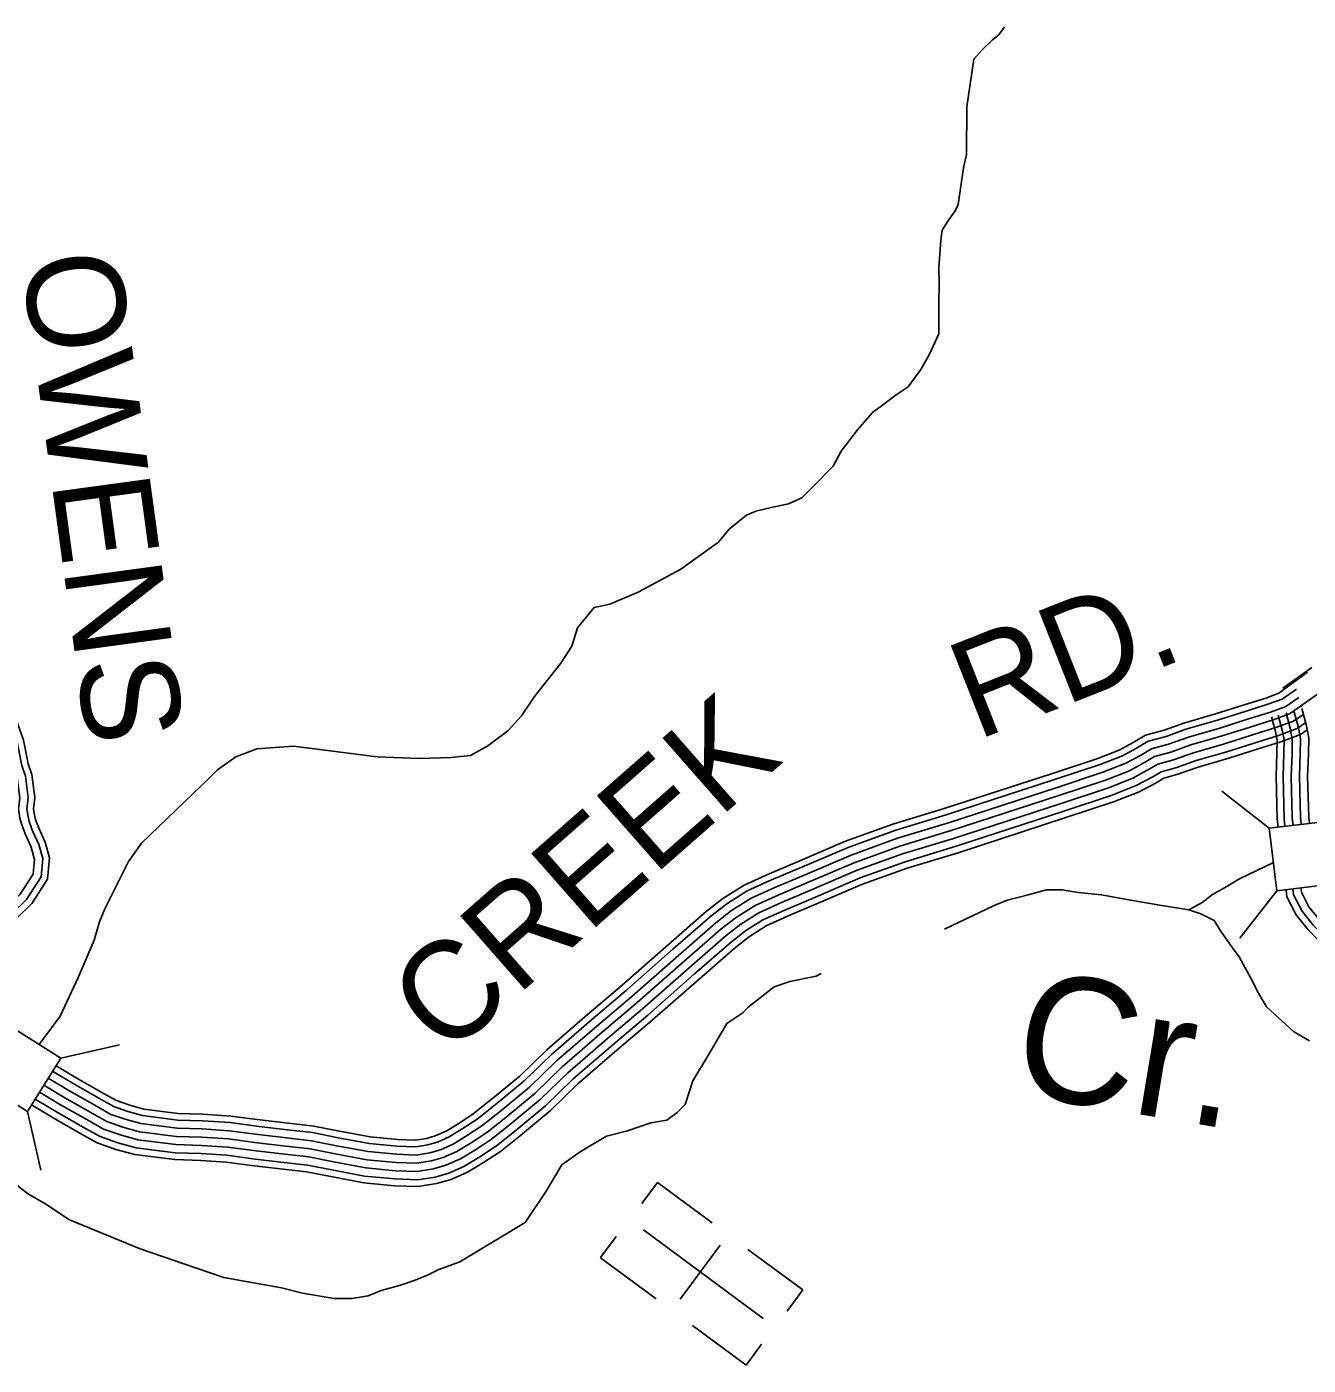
# Model space of a CAD drawing. Extents: x 1788175 to 1969470, y 584502 to 738744.
# Drawn here: x 1902141 to 1906980, y 615393 to 620447 of the extents above; entities that cross this region are included whole.
import ezdxf

# ---------------------------------------------------------------- set-up
doc = ezdxf.new("R2010")
doc.units = 0
for name, color, linetype in [('DESIGN - DRAINAGE - Bridges and Cross Drains Size Text', 7, 'Continuous'), ('DESIGN - ROW - Right-of-Way and Easement Labels', 7, 'Continuous'), ('DESIGN - TRANSPORTATION - Text', 7, 'Continuous'), ('DESIGN - UTILITIES - Cable (Underground) with Text', 7, 'Continuous'), ('SURVEY - DRAINAGE - Storm Sewer', 7, 'Continuous'), ('SURVEY - PROPERTY - Owners', 7, 'Continuous'), ('SURVEY - TRANSPORTATION - Roads', 7, 'Continuous')]:
    doc.layers.add(name, color=color, linetype=linetype)

msp = doc.modelspace()

# ---------------------------------------------------------------- linework, layer by layer
at = {"layer": 'DESIGN - TRANSPORTATION - Text'}
for points in [[(1903622.8, 617684.2), (1903742.6, 617687.6), (1903816.4, 617694.6), (1903881.9, 617731.6), (1903957.1, 617788.7), (1904008.3, 617845.5), (1904057.3, 617918.3), (1904157.6, 618043.9), (1904198.7, 618108.6), (1904219.8, 618177), (1904282.7, 618254), (1904342.5, 618266.8), (1904449.9, 618312.4), (1904531.2, 618355.6), (1904610.6, 618398.8), (1904753.2, 618500.9), (1904792.5, 618549.6), (1904857.8, 618602.6), (1904893.5, 618617.1), (1904951.3, 618631.9), (1905017.1, 618644.9), (1905066.8, 618667.6), (1905108.2, 618708.2), (1905185.1, 618787.4), (1905216.3, 618844), (1905277.2, 618924.9), (1905334.3, 618989.8), (1905371.9, 619018.4), (1905423.4, 619057.2), (1905469, 619087.8), (1905516.1, 619152.6), (1905549.3, 619211.1), (1905584.3, 619287.7), (1905584.7, 619405.9), (1905585.8, 619476), (1905585, 619536.1), (1905588.3, 619588.2), (1905591.6, 619642.3), (1905597.1, 619678.4), (1905618.7, 619712.8), (1905646.1, 619751.2), (1905657.8, 619775.4), (1905678, 619913.9), (1905689.3, 619964.1), (1905690.9, 620144.3), (1905701.9, 620220.6), (1905709.2, 620272.8), (1905716.6, 620324.9), (1905748.1, 620359.4), (1905787.6, 620398), (1905811.3, 620416.4), (1905832.9, 620446.7)], [(1903622.8, 617684.2), (1903463.9, 617690.4), (1903147.3, 617730), (1903008.8, 617720.1), (1902929.7, 617690.4), (1902860.4, 617640.9), (1902830.8, 617611.3), (1902573.5, 617363.9), (1902524.1, 617294.7), (1902435, 617116.6), (1902415.3, 617067.2), (1902395.5, 616997.9), (1902336.1, 616859.4), (1902266.9, 616711), (1902186.9, 616604.3)], [(1906528.1, 617112.4), (1906579.1, 617139.5), (1906618.4, 617170.5), (1906663.4, 617195.8), (1906719.5, 617229.5), (1906848.1, 617291)], [(1905605.7, 617039.9), (1905793.7, 617129), (1905843.1, 617148.8), (1905882.7, 617158.7), (1905922.3, 617168.6), (1905991.5, 617188.3), (1906050.9, 617188.3), (1906110.2, 617178.4), (1906199.3, 617168.6), (1906308.1, 617148.8), (1906426.8, 617129), (1906528.1, 617112.4)], [(1906528.1, 617112.4), (1906573.5, 617097.2), (1906624.8, 617071.6), (1906650.5, 617028.8), (1906693.2, 616969), (1906718.9, 616934.8), (1906770.2, 616840.7), (1906787.3, 616806.5), (1906821.5, 616746.7), (1906924.1, 616652.6), (1906983.9, 616618.4)], [(1902093.7, 616080.3), (1902143.2, 616040.8), (1902212.4, 616001.2), (1902301.5, 615941.8), (1902568.6, 615833), (1902825.8, 615744), (1902885.2, 615724.2), (1903102.8, 615684.6), (1903181.9, 615664.8), (1903300.7, 615645), (1903369.9, 615645), (1903429.3, 615654.9), (1903478.7, 615674.7), (1903548, 615694.5), (1903607.3, 615714.3), (1903656.8, 615734.1), (1903696.4, 615753.9), (1903775.5, 615783.5), (1903923.9, 615872.6), (1904022.8, 615931.9), (1904102, 616050.7), (1904161.3, 616149.6), (1904230.6, 616199), (1904280.1, 616228.7), (1904329.5, 616258.4), (1904408.7, 616278.2), (1904497.7, 616307.9), (1904557.1, 616317.8), (1904596.6, 616347.4), (1904626.3, 616377.1), (1904656, 616466.2), (1904715.3, 616565.1), (1904784.6, 616683.8), (1904844, 616723.4), (1904863.7, 616743.2), (1904962.7, 616822.3), (1905022, 616842.1), (1905121, 616861.9), (1905140.7, 616871.8)]]:
    msp.add_lwpolyline(points, dxfattribs=at)
at = {"layer": 'DESIGN - UTILITIES - Cable (Underground) with Text'}
for p, q in [((1904522.2, 616083.3), (1904462.9, 616003)), ((1904728.6, 615930.6), (1904522.2, 616083.2)), ((1904366.4, 615879.1), (1904307.6, 615799.5)), ((1904758.7, 615846.1), (1904608, 615642.2)), ((1905071.6, 615677.1), (1904864, 615830.5)), ((1904307.2, 615799), (1904517, 615644)), ((1905071.5, 615677), (1905012.3, 615596.9)), ((1904654.4, 615542.4), (1904856.7, 615392.9)), ((1904856.7, 615393), (1904915.1, 615472.1))]:
    msp.add_line(p, q, dxfattribs=at)
msp.add_lwpolyline([(1904469, 615904.4), (1904921.7, 615569.8)], dxfattribs=at)
at = {"layer": 'SURVEY - DRAINAGE - Storm Sewer'}
for p, q in [((1906832.5, 617420.3), (1906653.8, 617560.5)), ((1906861, 617184.5), (1906720.8, 617005.8)), ((1902269.2, 616552.6), (1902490.6, 616603.1)), ((1902142.7, 616351.5), (1902193.2, 616130))]:
    msp.add_line(p, q, dxfattribs=at)
for points in [[(1906861, 617184.5), (1907096.8, 617212.9), (1907068.4, 617448.8), (1906832.5, 617420.3)], [(1901941.6, 616477.9), (1902142.7, 616351.5), (1902269.2, 616552.6), (1902068, 616679.1)]]:
    msp.add_lwpolyline(points, close=True, dxfattribs=at)
at = {"layer": 'SURVEY - PROPERTY - Owners'}
for points in [[(1906993.2, 618027.5), (1906883.4, 617949.3)], [(1907048.1, 617950.8), (1906938.1, 617872.5)]]:
    msp.add_lwpolyline(points, dxfattribs=at)
at = {"layer": 'SURVEY - TRANSPORTATION - Roads'}
for points in [[(1901872.1, 618424.7), (1901887.6, 618322.1), (1901966.5, 618037.8), (1902074.8, 617737.7), (1902092, 617649.4), (1902104.8, 617610.6), (1902114.6, 617535.8), (1902109.2, 617492.2), (1902114.8, 617458.1), (1902120.4, 617437), (1902134, 617399.6), (1902157.1, 617348.7), (1902169.8, 617303), (1902164.8, 617247.1), (1902116, 617171.6), (1902060.5, 617117.3), (1901995, 617043.3), (1901921, 616953.5), (1901859.9, 616825), (1901785.9, 616690.7)], [(1901902.7, 618429.4), (1901918, 618328.6), (1901996.1, 618047.2), (1902104.8, 617746), (1902122.1, 617657.3), (1902135.2, 617617.5), (1902145.9, 617536), (1902140.5, 617492.8), (1902145.2, 617464.5), (1902150, 617446.2), (1902162.7, 617411.3), (1902186.4, 617359.3), (1902201.1, 617305.9), (1902195, 617236.7), (1902140.1, 617151.9), (1902083, 617095.9), (1902018.6, 617023.2), (1901947.4, 616936.7), (1901887.5, 616810.9), (1901813.1, 616675.8)], [(1901927.1, 618433.1), (1901942.2, 618333.8), (1902019.7, 618054.7), (1902128.7, 617752.6), (1902146.1, 617663.5), (1902159.4, 617623.1), (1902170.8, 617536), (1902165.5, 617493.3), (1902169.4, 617469.7), (1902173.6, 617453.6), (1902185.6, 617420.7), (1902209.7, 617367.8), (1902226.2, 617308.2), (1902219.1, 617228.4), (1902159.4, 617136.2), (1902100.9, 617078.9), (1902037.4, 617007.1), (1901968.4, 616923.3), (1901909.5, 616799.6), (1901834.7, 616663.8)], [(1903321.1, 616276.3), (1903437.1, 616254.8), (1903540.9, 616244.9), (1903608, 616242.4), (1903650.3, 616249.1), (1903683.3, 616258.6), (1903724.3, 616276.7), (1903771.8, 616305.7), (1903826.7, 616341.7), (1903894.2, 616395.7), (1904001.9, 616484.8), (1904103.9, 616583.7), (1904256.4, 616716), (1904388.8, 616827.8), (1904564.3, 616982.1), (1904706.6, 617105.9), (1904769.3, 617154.9), (1904849.5, 617205.6), (1904943.4, 617247.8), (1905051.5, 617293.6), (1905232.7, 617371.2), (1905410.4, 617435.4), (1905605, 617494.6), (1906010.3, 617626.3), (1906185, 617684), (1906267.6, 617716.6), (1906318.9, 617744.1), (1906365.1, 617771.7), (1906435.1, 617790.9), (1906510.2, 617817.8), (1906629.3, 617851.9), (1906734, 617885.2), (1906819.6, 617911.9), (1906869.1, 617930.2), (1906976.8, 618009.8)], [(1903316.4, 616252), (1903433.6, 616230.3), (1903539.2, 616220.2), (1903609.5, 616217.6), (1903655.6, 616224.9), (1903691.8, 616235.3), (1903735.8, 616254.7), (1903785.1, 616284.9), (1903841.3, 616321.6), (1903909.8, 616376.5), (1904018.4, 616466.4), (1904120.6, 616565.5), (1904272.5, 616697.2), (1904404.9, 616809.1), (1904580.6, 616963.5), (1904722.3, 617086.9), (1904783.5, 617134.7), (1904861.3, 617183.7), (1904953.3, 617225.1), (1905061.2, 617270.9), (1905241.8, 617348.2), (1905418.2, 617411.9), (1905612.4, 617471), (1906018, 617602.8), (1906193.4, 617660.8), (1906278, 617694.1), (1906331.1, 617722.6), (1906374.9, 617748.8), (1906442.5, 617767.3), (1906517.8, 617794.3), (1906636.5, 617828.3), (1906741.4, 617861.6), (1906827.6, 617888.5), (1906880.5, 617908.1), (1906935.5, 617945.9)], [(1903304.7, 616191.1), (1903425, 616168.8), (1903535.2, 616158.3), (1903613.2, 616155.4), (1903669.1, 616164.3), (1903712.9, 616176.9), (1903764.6, 616199.7), (1903818.2, 616232.5), (1903877.7, 616271.4), (1903949, 616328.5), (1904059.8, 616420.2), (1904162.5, 616519.8), (1904312.8, 616650.1), (1904445.4, 616762.1), (1904621.4, 616916.9), (1904761.8, 617039), (1904819.2, 617083.9), (1904890.6, 617129), (1904978.1, 617168.3), (1905085.6, 617213.9), (1905264.6, 617290.5), (1905437.8, 617353.1), (1905631, 617411.9), (1906037.3, 617543.8), (1906214.5, 617602.4), (1906304.1, 617637.8), (1906361.7, 617668.6), (1906399.4, 617691.2), (1906461.2, 617708.1), (1906536.8, 617735.2), (1906654.4, 617768.9), (1906760, 617802.5), (1906847.6, 617829.8), (1906909.3, 617852.7), (1906952.8, 617882.6)], [(1903310.6, 616221.6), (1903429.3, 616199.5), (1903537.2, 616189.3), (1903611.3, 616186.5), (1903662.4, 616194.6), (1903702.3, 616206.1), (1903750.2, 616227.2), (1903801.6, 616258.7), (1903859.5, 616296.5), (1903929.4, 616352.5), (1904039.1, 616443.3), (1904141.5, 616542.6), (1904292.7, 616673.6), (1904425.1, 616785.6), (1904601, 616940.2), (1904742.1, 617062.9), (1904801.4, 617109.3), (1904875.9, 617156.4), (1904965.7, 617196.7), (1905073.4, 617242.4), (1905253.2, 617319.4), (1905428, 617382.5), (1905621.7, 617441.5), (1906027.7, 617573.3), (1906204, 617631.6), (1906291, 617665.9), (1906346.4, 617695.6), (1906387.1, 617720), (1906451.9, 617737.7), (1906527.3, 617764.7), (1906645.4, 617798.6), (1906750.7, 617832), (1906837.6, 617859.1), (1906894.9, 617880.4), (1906944.2, 617914.2)], [(1903298.9, 616160.7), (1903420.7, 616138.1), (1903533.1, 616127.4), (1903615.1, 616124.4), (1903675.8, 616133.9), (1903723.5, 616147.7), (1903779, 616172.1), (1903834.8, 616206.3), (1903895.9, 616246.2), (1903968.5, 616304.4), (1904080.5, 616397.1), (1904183.5, 616496.9), (1904333, 616626.5), (1904465.6, 616738.6), (1904641.8, 616893.5), (1904781.5, 617015.1), (1904837.1, 617058.5), (1904905.3, 617101.6), (1904990.5, 617139.9), (1905097.7, 617185.4), (1905275.9, 617261.7), (1905447.5, 617323.6), (1905640.3, 617382.3), (1906047, 617514.4), (1906225.1, 617573.3), (1906317.1, 617609.6), (1906377, 617641.7), (1906411.7, 617662.4), (1906470.5, 617678.5), (1906546.4, 617705.7), (1906663.4, 617739.3), (1906769.3, 617772.9), (1906857.6, 617800.4), (1906923.7, 617824.9), (1906962.6, 617851.7)], [(1903304.7, 616191.1), (1903425, 616168.8), (1903535.2, 616158.3), (1903613.2, 616155.4), (1903669.1, 616164.3), (1903712.9, 616176.9), (1903764.6, 616199.7), (1903818.2, 616232.5), (1903877.7, 616271.4), (1903949, 616328.5), (1904059.8, 616420.2), (1904162.5, 616519.8), (1904312.8, 616650.1), (1904445.4, 616762.1), (1904621.4, 616916.9), (1904761.8, 617039), (1904819.2, 617083.9), (1904890.6, 617129), (1904978.1, 617168.3), (1905085.6, 617213.9), (1905264.6, 617290.5), (1905437.8, 617353.1), (1905631, 617411.9), (1906037.3, 617543.8), (1906214.5, 617602.4), (1906304.1, 617637.8), (1906361.7, 617668.6), (1906399.4, 617691.2), (1906461.2, 617708.1), (1906536.8, 617735.2), (1906654.4, 617768.9), (1906760, 617802.5), (1906847.6, 617829.8), (1906909.3, 617852.7), (1906945, 617877.2)], [(1906841.2, 617840.8), (1906856.4, 617785.4), (1906862.6, 617751.9), (1906861.6, 617703.5), (1906858.6, 617617.2), (1906862.8, 617454.7), (1906866, 617425.3)], [(1906866, 617847.6), (1906881.5, 617791.1), (1906888.4, 617754), (1906887.3, 617702.8), (1906884.3, 617617.1), (1906888.5, 617456.5), (1906891.6, 617428.1)], [(1906895.9, 617855.8), (1906911.7, 617798.1), (1906919.5, 617756.6), (1906918.3, 617701.9), (1906915.4, 617617), (1906919.4, 617458.6), (1906922.4, 617431.5)], [(1906925.8, 617864), (1906941.9, 617805.1), (1906950.5, 617759.1), (1906949.3, 617701), (1906946.4, 617616.9), (1906950.4, 617460.7), (1906953.2, 617434.9)], [(1906925.8, 617864), (1906941.9, 617805.1), (1906950.5, 617759.1), (1906949.3, 617701), (1906946.4, 617616.9), (1906950.4, 617460.7), (1906953.2, 617434.9)], [(1906955.7, 617872.2), (1906972.2, 617812), (1906981.6, 617761.7), (1906980.3, 617700.1), (1906977.4, 617616.7), (1906981.3, 617462.8), (1906984, 617438.3)], [(1903288.2, 616105), (1903412.9, 616081.8), (1903529.4, 616070.8), (1903618.5, 616067.5), (1903688.1, 616078.5), (1903742.9, 616094.2), (1903805.4, 616121.8), (1903865.1, 616158.3), (1903929.2, 616200.3), (1904004.4, 616260.4), (1904118.4, 616354.8), (1904221.8, 616455.1), (1904369.9, 616583.5), (1904502.7, 616695.7), (1904679.1, 616850.8), (1904817.6, 616971.3), (1904869.8, 617012.1), (1904932.2, 617051.5), (1905013.2, 617087.9), (1905120, 617133.2), (1905296.8, 617208.9), (1905465.4, 617269.8), (1905657.3, 617328.2), (1906064.6, 617460.5), (1906244.4, 617519.9), (1906341, 617558), (1906405, 617592.3), (1906434.1, 617609.8), (1906487.6, 617624.4), (1906563.8, 617651.7), (1906679.8, 617685), (1906786.3, 617718.8), (1906875.9, 617746.7), (1906950.1, 617774.2), (1906975.9, 617792)], [(1903293.1, 616130.2), (1903416.4, 616107.3), (1903531.1, 616096.4), (1903616.9, 616093.3), (1903682.5, 616103.6), (1903734.1, 616118.5), (1903793.4, 616144.6), (1903851.4, 616180.1), (1903914.1, 616221.1), (1903988.1, 616280.4), (1904101.2, 616374), (1904204.4, 616474), (1904353.1, 616603), (1904485.9, 616715.2), (1904662.2, 616870.2), (1904801.3, 616991.2), (1904855, 617033.1), (1904920, 617074.2), (1905003, 617111.5), (1905109.9, 617156.8), (1905287.3, 617232.8), (1905457.3, 617294.2), (1905649.6, 617352.8), (1906056.6, 617484.9), (1906235.7, 617544.1), (1906330.2, 617581.4), (1906392.3, 617614.7), (1906424, 617633.6), (1906479.9, 617648.9), (1906555.9, 617676.2), (1906672.3, 617709.6), (1906778.6, 617743.3), (1906867.6, 617771.1), (1906938.1, 617797.2), (1906970.2, 617819.3)], [(1906895.6, 617186), (1906899.3, 617161.4), (1906934.6, 617093), (1906979.3, 617037.3), (1907094.7, 616918.7), (1907278.1, 616742), (1907405, 616620.3), (1907476.5, 616557.2), (1907540.7, 616516.9), (1907583.3, 616482.7), (1907703.2, 616387.1)], [(1906921, 617189.9), (1906924.1, 617169.4), (1906956.3, 617107.1), (1906998.6, 617054.4), (1907112.9, 616937), (1907295.9, 616760.6), (1907422.4, 616639.2), (1907491.9, 616577.9), (1907555.6, 616537.9), (1907599.4, 616502.7), (1907719.2, 616407.3)], [(1906951.7, 617194.5), (1906954, 617179.1), (1906982.4, 617124.1), (1907021.9, 617074.9), (1907134.7, 616958.9), (1907317.4, 616782.9), (1907443.4, 616662), (1907510.5, 616602.8), (1907573.7, 616563.2), (1907618.8, 616526.9), (1907738.6, 616431.5)], [(1902251, 616523.8), (1902327.7, 616477.8), (1902433.3, 616417.9), (1902479, 616392.4), (1902529.3, 616374.7), (1902582.8, 616360), (1902712.6, 616343.3), (1902806, 616340.7), (1902910.6, 616333.8), (1903020.9, 616319), (1903128.3, 616306.7), (1903224, 616295.5), (1903321.1, 616276.3)], [(1902221.4, 616476.6), (1902299.6, 616429.7), (1902406, 616369.4), (1902456, 616341.4), (1902512.7, 616321.5), (1902571.8, 616305.2), (1902708.3, 616287.7), (1902803.4, 616285), (1902905.1, 616278.4), (1903014, 616263.8), (1903121.9, 616251.3), (1903215.3, 616240.5), (1903310.6, 616221.6)], [(1902237.9, 616502.9), (1902315.2, 616456.5), (1902421.2, 616396.4), (1902468.7, 616369.8), (1902522, 616351.1), (1902577.9, 616335.7), (1902710.7, 616318.6), (1902804.8, 616316), (1902908.2, 616309.2), (1903017.9, 616294.5), (1903125.5, 616282.1), (1903220.1, 616271.1), (1903316.4, 616252)], [(1902188.4, 616424.1), (1902268.4, 616376.2), (1902375.6, 616315.4), (1902430.4, 616284.7), (1902494.2, 616262.3), (1902559.5, 616244.3), (1902703.5, 616225.8), (1902800.5, 616223.1), (1902898.9, 616216.6), (1903006.4, 616202.2), (1903114.8, 616189.7), (1903205.7, 616179.2), (1903298.9, 616160.7)], [(1902204.9, 616450.4), (1902284, 616402.9), (1902390.8, 616342.4), (1902443.2, 616313.1), (1902503.4, 616291.9), (1902565.7, 616274.8), (1902705.9, 616256.7), (1902801.9, 616254.1), (1902902, 616247.5), (1903010.2, 616233), (1903118.4, 616220.5), (1903210.5, 616209.8), (1903304.7, 616191.1)], [(1902204.9, 616450.4), (1902284, 616402.9), (1902390.8, 616342.4), (1902443.2, 616313.1), (1902503.4, 616291.9), (1902565.7, 616274.8), (1902705.9, 616256.7), (1902801.9, 616254.1), (1902902, 616247.5), (1903010.2, 616233), (1903118.4, 616220.5), (1903210.5, 616209.8), (1903304.7, 616191.1)], [(1902158.2, 616376.1), (1902239.8, 616327.2), (1902347.7, 616265.9), (1902406.9, 616232.8), (1902477.2, 616208.1), (1902548.3, 616188.5), (1902699.1, 616169.2), (1902797.8, 616166.4), (1902893.3, 616160.2), (1902999.3, 616145.9), (1903108.3, 616133.4), (1903196.9, 616123.1), (1903288.2, 616105)], [(1902171.9, 616397.9), (1902252.7, 616349.4), (1902360.3, 616288.3), (1902417.6, 616256.3), (1902484.9, 616232.7), (1902553.4, 616213.8), (1902701.1, 616194.8), (1902799, 616192.1), (1902895.9, 616185.8), (1903002.5, 616171.5), (1903111.2, 616158.9), (1903200.9, 616148.5), (1903293.1, 616130.2)]]:
    msp.add_lwpolyline(points, dxfattribs=at)

# ---------------------------------------------------------------- texts
at = {"layer": 'DESIGN - DRAINAGE - Bridges and Cross Drains Size Text'}
msp.add_text('Cr.', height=475, rotation=350.5351, dxfattribs=at).set_placement((1905850, 616422.2))
at = {"layer": 'DESIGN - ROW - Right-of-Way and Easement Labels'}
for s, rotation, p in [('OWENS', 277.7389, (1902118.7, 619574.5)), ('RD.', 21.5279, (1905727.8, 617751.2)), ('CREEK', 41.3193, (1903722.6, 616548.8))]:
    msp.add_text(s, height=370, rotation=rotation, dxfattribs=at).set_placement(p)

doc.saveas('drawing.dxf')
